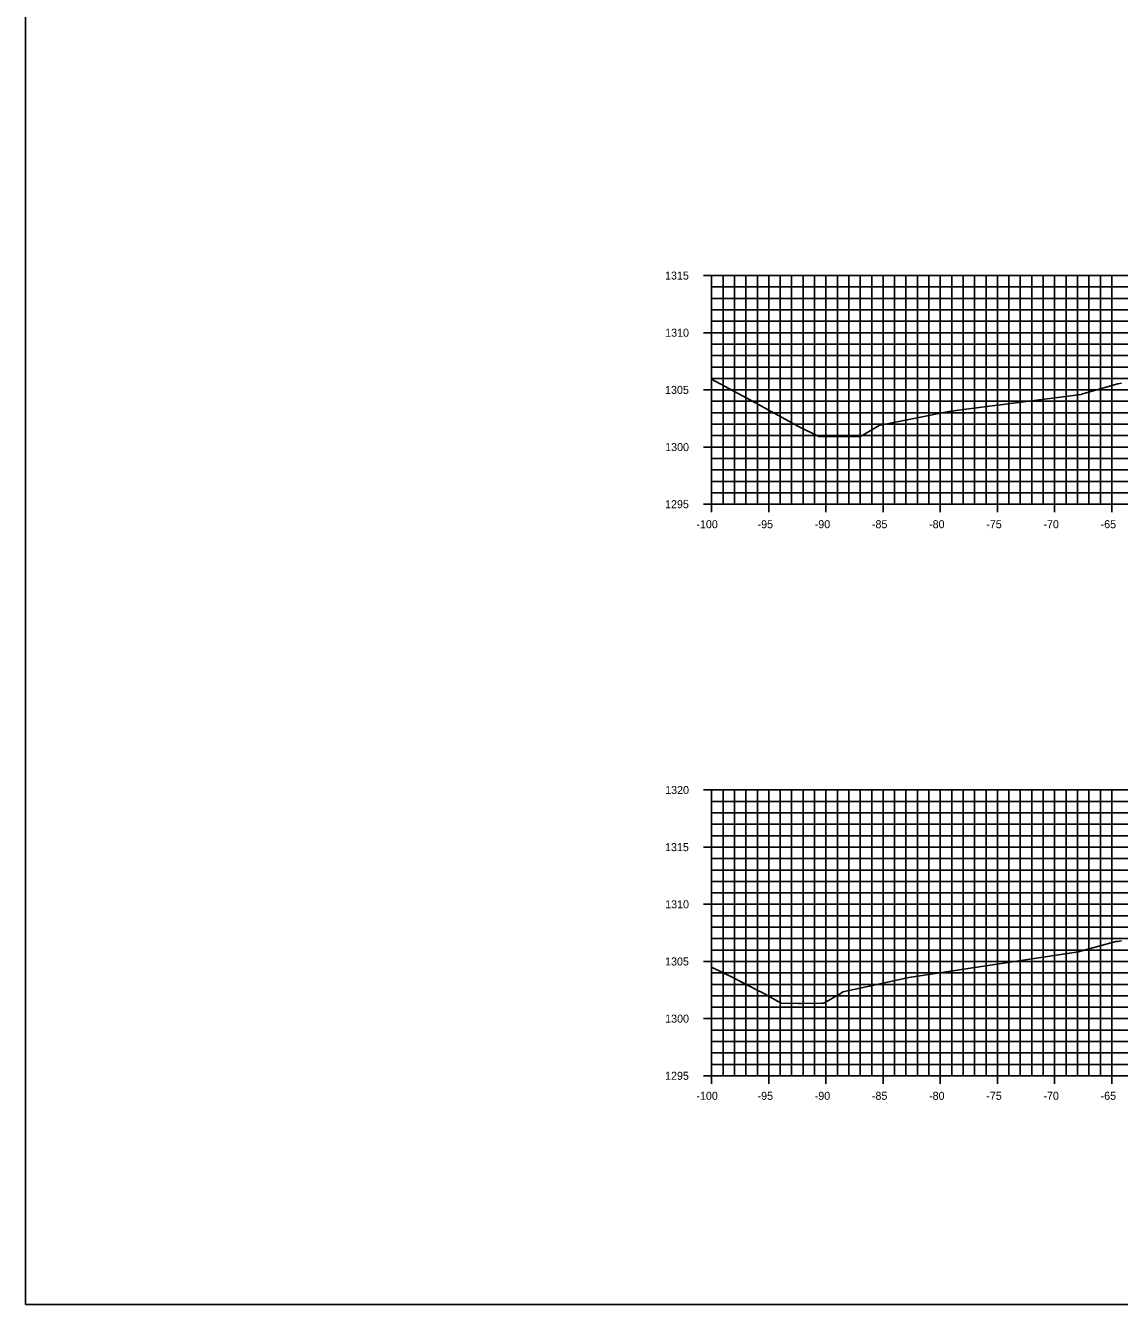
# Model space of a CAD drawing. Extents: x 674939 to 678919, y 750652 to 765176.
# Drawn here: x 678578.5 to 678674.2, y 753912.6 to 754024.4 of the extents above; entities that cross this region are included whole.
import ezdxf

# ---------------------------------------------------------------- set-up
doc = ezdxf.new("R2010")
doc.units = 0
for name, color, linetype in [('R_Axis', 7, 'Continuous'), ('R_Axis Annot', 7, 'Continuous'), ('R_Exist Surface', 7, 'Continuous'), ('R_Grid', 7, 'Continuous'), ('R_No Plot', 7, 'Continuous')]:
    doc.layers.add(name, color=color, linetype=linetype)

msp = doc.modelspace()

# ---------------------------------------------------------------- linework, layer by layer
at = {"layer": 'R_Axis'}
for p, q in [((678637.83, 754002.55), (678639.23, 754002.55)), ((678638.53, 753982.55), (678638.53, 754002.55)), ((678638.53, 754001.55), (678638.88, 754001.55)), ((678638.53, 754000.55), (678638.88, 754000.55)), ((678638.53, 753999.55), (678638.88, 753999.55)), ((678638.53, 753998.55), (678638.88, 753998.55)), ((678637.83, 753997.55), (678639.23, 753997.55)), ((678638.53, 753996.55), (678638.88, 753996.55)), ((678638.53, 753995.55), (678638.88, 753995.55)), ((678638.53, 753994.55), (678638.88, 753994.55)), ((678638.53, 753993.55), (678638.88, 753993.55)), ((678637.83, 753992.55), (678639.23, 753992.55)), ((678638.53, 753991.55), (678638.88, 753991.55)), ((678638.53, 753990.55), (678638.88, 753990.55)), ((678638.53, 753989.55), (678638.88, 753989.55)), ((678638.53, 753988.55), (678638.88, 753988.55)), ((678637.83, 753987.55), (678639.23, 753987.55)), ((678638.53, 753986.55), (678638.88, 753986.55)), ((678638.53, 753985.55), (678638.88, 753985.55)), ((678638.53, 753984.55), (678638.88, 753984.55)), ((678637.83, 753982.55), (678639.23, 753982.55)), ((678638.53, 753983.55), (678638.88, 753983.55)), ((678638.53, 753981.85), (678638.53, 753983.25)), ((678638.53, 753982.55), (678838.53, 753982.55)), ((678643.53, 753981.85), (678643.53, 753983.25)), ((678648.53, 753981.85), (678648.53, 753983.25)), ((678653.53, 753981.85), (678653.53, 753983.25)), ((678658.53, 753981.85), (678658.53, 753983.25)), ((678663.53, 753981.85), (678663.53, 753983.25)), ((678668.53, 753981.85), (678668.53, 753983.25)), ((678673.53, 753981.85), (678673.53, 753983.25)), ((678637.83, 753957.55), (678639.23, 753957.55)), ((678638.53, 753932.55), (678638.53, 753957.55)), ((678638.53, 753956.55), (678638.88, 753956.55)), ((678638.53, 753955.55), (678638.88, 753955.55)), ((678638.53, 753954.55), (678638.88, 753954.55)), ((678638.53, 753953.55), (678638.88, 753953.55)), ((678637.83, 753952.55), (678639.23, 753952.55)), ((678638.53, 753951.55), (678638.88, 753951.55)), ((678638.53, 753950.55), (678638.88, 753950.55)), ((678638.53, 753949.55), (678638.88, 753949.55)), ((678638.53, 753948.55), (678638.88, 753948.55)), ((678637.83, 753947.55), (678639.23, 753947.55)), ((678638.53, 753946.55), (678638.88, 753946.55)), ((678638.53, 753945.55), (678638.88, 753945.55)), ((678638.53, 753944.55), (678638.88, 753944.55)), ((678638.53, 753943.55), (678638.88, 753943.55)), ((678637.83, 753942.55), (678639.23, 753942.55)), ((678638.53, 753941.55), (678638.88, 753941.55)), ((678638.53, 753940.55), (678638.88, 753940.55)), ((678638.53, 753939.55), (678638.88, 753939.55)), ((678638.53, 753938.55), (678638.88, 753938.55)), ((678637.83, 753937.55), (678639.23, 753937.55)), ((678638.53, 753936.55), (678638.88, 753936.55)), ((678638.53, 753935.55), (678638.88, 753935.55)), ((678638.53, 753934.55), (678638.88, 753934.55)), ((678638.53, 753933.55), (678638.88, 753933.55)), ((678637.83, 753932.55), (678639.23, 753932.55)), ((678638.53, 753931.85), (678638.53, 753933.25)), ((678638.53, 753932.55), (678838.53, 753932.55)), ((678643.53, 753931.85), (678643.53, 753933.25)), ((678648.53, 753931.85), (678648.53, 753933.25)), ((678653.53, 753931.85), (678653.53, 753933.25)), ((678658.53, 753931.85), (678658.53, 753933.25)), ((678663.53, 753931.85), (678663.53, 753933.25)), ((678668.53, 753931.85), (678668.53, 753933.25)), ((678673.53, 753931.85), (678673.53, 753933.25))]:
    msp.add_line(p, q, dxfattribs=at)
at = {"layer": 'R_Exist Surface'}
for points in [[(678638.53, 753993.5), (678641.99, 753991.61), (678645.88, 753989.48), (678646.08, 753989.38), (678647.92, 753988.47), (678649.46, 753988.48), (678649.96, 753988.48), (678651.21, 753988.48), (678651.54, 753988.48), (678653.03, 753989.36), (678653.15, 753989.43), (678655.48, 753989.89), (678659.28, 753990.66), (678660.56, 753990.82), (678670.85, 753992.16), (678670.88, 753992.17), (678674.05, 753993.08), (678674.39, 753993.14)], [(678638.53, 753942.06), (678640.38, 753941.14), (678642.64, 753939.99), (678642.89, 753939.86), (678644.61, 753938.91), (678646.12, 753938.88), (678646.38, 753938.88), (678648.16, 753938.89), (678648.35, 753938.89), (678649.85, 753939.78), (678650.02, 753939.89), (678652.04, 753940.32), (678655.79, 753941.14), (678668.87, 753943.13), (678670.61, 753943.4), (678670.9, 753943.48), (678673.89, 753944.3), (678674.01, 753944.3), (678674.02, 753944.3), (678674.39, 753944.37)]]:
    msp.add_lwpolyline(points, dxfattribs=at)
at = {"layer": 'R_Grid'}
for p, q in [((678638.53, 754002.55), (678838.53, 754002.55)), ((678638.53, 753982.55), (678638.53, 754002.55)), ((678639.53, 753982.55), (678639.53, 754002.55)), ((678640.53, 753982.55), (678640.53, 754002.55)), ((678641.53, 753982.55), (678641.53, 754002.55)), ((678642.53, 753982.55), (678642.53, 754002.55)), ((678643.53, 753982.55), (678643.53, 754002.55)), ((678644.53, 753982.55), (678644.53, 754002.55)), ((678645.53, 753982.55), (678645.53, 754002.55)), ((678646.53, 753982.55), (678646.53, 754002.55)), ((678647.53, 753982.55), (678647.53, 754002.55)), ((678648.53, 753982.55), (678648.53, 754002.55)), ((678649.53, 753982.55), (678649.53, 754002.55)), ((678650.53, 753982.55), (678650.53, 754002.55)), ((678651.53, 753982.55), (678651.53, 754002.55)), ((678652.53, 753982.55), (678652.53, 754002.55)), ((678653.53, 753982.55), (678653.53, 754002.55)), ((678654.53, 753982.55), (678654.53, 754002.55)), ((678655.53, 753982.55), (678655.53, 754002.55)), ((678656.53, 753982.55), (678656.53, 754002.55)), ((678657.53, 753982.55), (678657.53, 754002.55)), ((678658.53, 753982.55), (678658.53, 754002.55)), ((678659.53, 753982.55), (678659.53, 754002.55)), ((678660.53, 753982.55), (678660.53, 754002.55)), ((678661.53, 753982.55), (678661.53, 754002.55)), ((678662.53, 753982.55), (678662.53, 754002.55)), ((678663.53, 753982.55), (678663.53, 754002.55)), ((678664.53, 753982.55), (678664.53, 754002.55)), ((678665.53, 753982.55), (678665.53, 754002.55)), ((678666.53, 753982.55), (678666.53, 754002.55)), ((678667.53, 753982.55), (678667.53, 754002.55)), ((678668.53, 753982.55), (678668.53, 754002.55)), ((678669.53, 753982.55), (678669.53, 754002.55)), ((678670.53, 753982.55), (678670.53, 754002.55)), ((678671.53, 753982.55), (678671.53, 754002.55)), ((678672.53, 753982.55), (678672.53, 754002.55)), ((678673.53, 753982.55), (678673.53, 754002.55)), ((678638.53, 754001.55), (678838.53, 754001.55)), ((678638.53, 754000.55), (678838.53, 754000.55)), ((678638.53, 753999.55), (678838.53, 753999.55)), ((678638.53, 753998.55), (678838.53, 753998.55)), ((678638.53, 753997.55), (678838.53, 753997.55)), ((678638.53, 753996.55), (678838.53, 753996.55)), ((678638.53, 753995.55), (678838.53, 753995.55)), ((678638.53, 753994.55), (678838.53, 753994.55)), ((678638.53, 753993.55), (678838.53, 753993.55)), ((678638.53, 753992.55), (678838.53, 753992.55)), ((678638.53, 753991.55), (678838.53, 753991.55)), ((678638.53, 753990.55), (678838.53, 753990.55)), ((678638.53, 753989.55), (678838.53, 753989.55)), ((678638.53, 753988.55), (678838.53, 753988.55)), ((678638.53, 753987.55), (678838.53, 753987.55)), ((678638.53, 753986.55), (678838.53, 753986.55)), ((678638.53, 753985.55), (678838.53, 753985.55)), ((678638.53, 753984.55), (678838.53, 753984.55)), ((678638.53, 753983.55), (678838.53, 753983.55)), ((678638.53, 753982.55), (678838.53, 753982.55)), ((678638.53, 753957.55), (678838.53, 753957.55)), ((678638.53, 753932.55), (678638.53, 753957.55)), ((678639.53, 753932.55), (678639.53, 753957.55)), ((678640.53, 753932.55), (678640.53, 753957.55)), ((678641.53, 753932.55), (678641.53, 753957.55)), ((678642.53, 753932.55), (678642.53, 753957.55)), ((678643.53, 753932.55), (678643.53, 753957.55)), ((678644.53, 753932.55), (678644.53, 753957.55)), ((678645.53, 753932.55), (678645.53, 753957.55)), ((678646.53, 753932.55), (678646.53, 753957.55)), ((678647.53, 753932.55), (678647.53, 753957.55)), ((678648.53, 753932.55), (678648.53, 753957.55)), ((678649.53, 753932.55), (678649.53, 753957.55)), ((678650.53, 753932.55), (678650.53, 753957.55)), ((678651.53, 753932.55), (678651.53, 753957.55)), ((678652.53, 753932.55), (678652.53, 753957.55)), ((678653.53, 753932.55), (678653.53, 753957.55)), ((678654.53, 753932.55), (678654.53, 753957.55)), ((678655.53, 753932.55), (678655.53, 753957.55)), ((678656.53, 753932.55), (678656.53, 753957.55)), ((678657.53, 753932.55), (678657.53, 753957.55)), ((678658.53, 753932.55), (678658.53, 753957.55)), ((678659.53, 753932.55), (678659.53, 753957.55)), ((678660.53, 753932.55), (678660.53, 753957.55)), ((678661.53, 753932.55), (678661.53, 753957.55)), ((678662.53, 753932.55), (678662.53, 753957.55)), ((678663.53, 753932.55), (678663.53, 753957.55)), ((678664.53, 753932.55), (678664.53, 753957.55)), ((678665.53, 753932.55), (678665.53, 753957.55)), ((678666.53, 753932.55), (678666.53, 753957.55)), ((678667.53, 753932.55), (678667.53, 753957.55)), ((678668.53, 753932.55), (678668.53, 753957.55)), ((678669.53, 753932.55), (678669.53, 753957.55)), ((678670.53, 753932.55), (678670.53, 753957.55)), ((678671.53, 753932.55), (678671.53, 753957.55)), ((678672.53, 753932.55), (678672.53, 753957.55)), ((678673.53, 753932.55), (678673.53, 753957.55)), ((678638.53, 753956.55), (678838.53, 753956.55)), ((678638.53, 753955.55), (678838.53, 753955.55)), ((678638.53, 753954.55), (678838.53, 753954.55)), ((678638.53, 753953.55), (678838.53, 753953.55)), ((678638.53, 753952.55), (678838.53, 753952.55)), ((678638.53, 753951.55), (678838.53, 753951.55)), ((678638.53, 753950.55), (678838.53, 753950.55)), ((678638.53, 753949.55), (678838.53, 753949.55)), ((678638.53, 753948.55), (678838.53, 753948.55)), ((678638.53, 753947.55), (678838.53, 753947.55)), ((678638.53, 753946.55), (678838.53, 753946.55)), ((678638.53, 753945.55), (678838.53, 753945.55)), ((678638.53, 753944.55), (678838.53, 753944.55)), ((678638.53, 753943.55), (678838.53, 753943.55)), ((678638.53, 753942.55), (678838.53, 753942.55)), ((678638.53, 753941.55), (678838.53, 753941.55)), ((678638.53, 753940.55), (678838.53, 753940.55)), ((678638.53, 753939.55), (678838.53, 753939.55)), ((678638.53, 753938.55), (678838.53, 753938.55)), ((678638.53, 753937.55), (678838.53, 753937.55)), ((678638.53, 753936.55), (678838.53, 753936.55)), ((678638.53, 753935.55), (678838.53, 753935.55)), ((678638.53, 753934.55), (678838.53, 753934.55)), ((678638.53, 753933.55), (678838.53, 753933.55)), ((678638.53, 753932.55), (678838.53, 753932.55))]:
    msp.add_line(p, q, dxfattribs=at)
at = {"layer": 'R_No Plot'}
msp.add_lwpolyline([(678578.53, 753912.55), (678918.53, 753912.55), (678918.53, 754132.55), (678578.53, 754132.55)], close=True, dxfattribs=at)

# ---------------------------------------------------------------- texts
at = {"layer": 'R_Axis Annot'}
for s, p in [('1315', (678634.46, 754002.2)), ('1310', (678634.47, 753997.2)), ('1305', (678634.46, 753992.2)), ('1300', (678634.47, 753987.2)), ('1295', (678634.46, 753982.2)), ('-100', (678637.2, 753980.45)), ('-95', (678642.55, 753980.45)), ('-90', (678647.55, 753980.45)), ('-85', (678652.55, 753980.45)), ('-80', (678657.55, 753980.45)), ('-75', (678662.55, 753980.45)), ('-70', (678667.55, 753980.45)), ('-65', (678672.55, 753980.45)), ('1320', (678634.47, 753957.2)), ('1315', (678634.46, 753952.2)), ('1310', (678634.47, 753947.2)), ('1305', (678634.46, 753942.2)), ('1300', (678634.47, 753937.2)), ('1295', (678634.46, 753932.2)), ('-100', (678637.2, 753930.45)), ('-95', (678642.55, 753930.45)), ('-90', (678647.55, 753930.45)), ('-85', (678652.55, 753930.45)), ('-80', (678657.55, 753930.45)), ('-75', (678662.55, 753930.45)), ('-70', (678667.55, 753930.45)), ('-65', (678672.55, 753930.45))]:
    msp.add_text(s, height=0.7, dxfattribs=at).set_placement(p)

doc.saveas('drawing.dxf')
